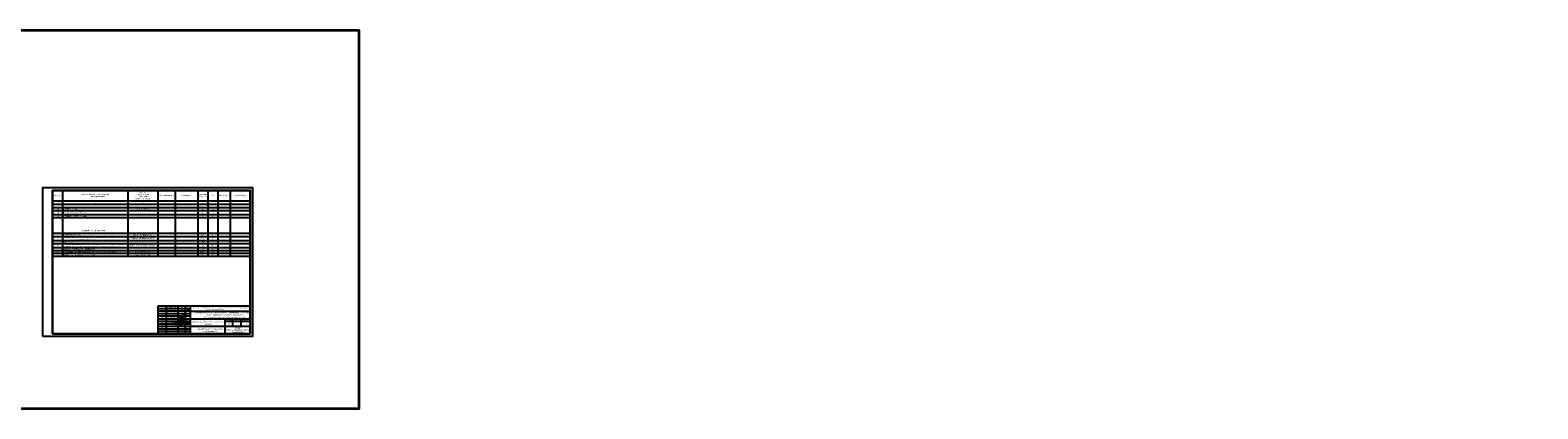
# Model space of a CAD drawing. Header units: millimetres. Extents: x 1114507 to 93926427, y 174473 to 817039.
# Tile 480 of 483: x 2374244 to 2675718, y 741235 to 817039. Entities that reach past the tile are written whole.
import ezdxf

# ---------------------------------------------------------------- set-up
doc = ezdxf.new("R2010")
doc.units = ezdxf.units.MM
doc.linetypes.add('ACAD_ISO02W100', pattern=[15, 12, -3])
for name, color, linetype in [('(002) Рамка', 7, 'Continuous'), ('PDF13_Text', 7, 'Continuous'), ('PDF2_Text', 7, 'Continuous')]:
    doc.layers.add(name, color=color, linetype=linetype)
doc.layers.add('Ф А С А Д', color=250, linetype='Continuous', lineweight=15)
doc.styles.add('arial', font='arial.ttf', dxfattribs={"height": 300})
doc.styles.add('iso', font='isocpeur.TTF')
doc.styles.add('PDF ISOCPEUR', font='isocpeur.TTF')
doc.styles.get("Standard").update_dxf_attribs({"font": 'isocpeui.ttf'})
doc.styles.add('WMF-Times New Roman0', font='times.ttf')
doc.styles.add('X_ISO', font='isocpeui.ttf')
doc.styles.add('стиль1', font='isocpeui.ttf', dxfattribs={"height": 300})
doc.styles.add('Суннат', font='ariali.ttf', dxfattribs={"height": 250})

# ---------------------------------------------------------------- blocks, each defined once
blk = doc.blocks.new('dhyjfyuk')
at = {"style": 'WMF-Times New Roman0'}
for s, insert, char_height, width, attachment_point in [('\\pi924.63548;{\\fISOCPEUR|b0|i1|c0|p34;Samarqand viloyati Toyloq tumani "\\fISOCPEUR|b0|i1|c204|p34;Хо\\fISOCPEUR|b0|i1|c0|p34;n\\fISOCPEUR|b0|i1|c204|p34;с\\fISOCPEUR|b0|i1|c0|p34;h\\fISOCPEUR|b0|i1|c204|p34;о\\fISOCPEUR|b0|i1|c0|p34;rb\\fISOCPEUR|b0|i1|c204|p34;о\\fISOCPEUR|b0|i1|c0|p34;g\'" \\fISOCPEUR|b0|i1|c204|p34;М\\fISOCPEUR|b0|i1|c0|p34;FY dagi 11-son \\P\\pi16770.62033;maktabni rekonstruksiya qilish. \\P\\pi11200.3173;(360 o\'quvchi o\'rinli qo\'shimcha bino qurish).}', (4415422, -1193420), 1400, 60812.6, 4), ('\\pi12888.864;{\\fTimes New Roman|b1|i0|c204|p18;\\C0;MCHJ\\P\\pi2815.884;\\C1;"PARVIZ  PROEKT  SERVIS"\\C0;\\P\\pi9383.364;Samarqand sh.\\C256; }', (4448452, -1205594), 1200, 29788.7, 1)]:
    blk.add_mtext(s, dxfattribs=dict(at, insert=insert, char_height=char_height, width=width, attachment_point=attachment_point))
blk = doc.blocks.new('rgsxhy')
at = {"color": 5}
for points in [[(30158109, 9371020), (30157190, 9371107), (30154479, 9371260), (30157795, 9371310), (30158983, 9371230), (30160506, 9371280), (30167135, 9371184), (30164561, 9371384), (30162918, 9371683), (30163073, 9372004)], [(30158318, 9372237), (30158292, 9372259), (30158313, 9372993), (30158693, 9372536), (30159097, 9372756), (30158930, 9370820), (30158827, 9369247), (30158463, 9369143), (30158559, 9369856), (30159235, 9371184), (30159510, 9371288), (30159540, 9370947), (30159450, 9370679), (30159339, 9370650), (30159361, 9370924), (30159747, 9371281), (30159933, 9371214), (30159918, 9370984), (30159866, 9370709), (30159740, 9370650), (30159740, 9370910), (30160119, 9371295), (30160364, 9371221), (30160282, 9370791), (30160134, 9370702), (30160156, 9370902), (30160253, 9371169), (30160416, 9371266), (30160624, 9371251), (30160631, 9370947), (30160520, 9370739), (30160416, 9370746), (30160527, 9370999), (30160698, 9371199), (30160869, 9371251), (30161010, 9371117), (30161025, 9370828), (30160854, 9370717), (30160832, 9370976), (30160958, 9371184), (30161196, 9371429), (30161627, 9371986), (30161567, 9372349), (30161322, 9370056), (30161196, 9369744), (30161032, 9369450), (30160943, 9369915), (30161107, 9370464), (30161478, 9371132), (30161961, 9371429), (30162250, 9371221), (30162198, 9370761), (30161687, 9370666), (30161515, 9370590), (30161433, 9370590), (30162154, 9370635), (30162280, 9370516), (30162243, 9370197), (30162028, 9370012), (30161575, 9370012), (30161352, 9370012), (30161322, 9370071)], [(30159764, 9369979), (30160729, 9371976), (30160134, 9373086), (30160845, 9375073), (30160529, 9371279), (30160336, 9368855), (30159821, 9367832), (30159766, 9369571), (30165013, 9370643)], [(30163692, 9371398), (30163961, 9372626), (30163708, 9372145), (30164262, 9372436), (30164117, 9370650), (30164117, 9371236), (30164841, 9371318), (30164871, 9371483), (30164848, 9371138), (30165028, 9371176), (30165036, 9371416), (30165013, 9370643)]]:
    blk.add_spline(points, degree=3, dxfattribs=at)
blk = doc.blocks.new('rthtrh')
at = {"color": 5}
for p, q in [((1363834, 521118), (1363842, 521141)), ((1363834, 521086), (1363834, 521118)), ((1363834, 521056), (1363834, 521086)), ((1363840, 521035), (1363834, 521056)), ((1363845, 521017), (1363840, 521035)), ((1363842, 521141), (1363854, 521167)), ((1363865, 520990), (1363845, 521017)), ((1363854, 521167), (1363868, 521192)), ((1363882, 520966), (1363865, 520990)), ((1363868, 521192), (1363889, 521219)), ((1363895, 520959), (1363882, 520966)), ((1363889, 521219), (1363907, 521234)), ((1363917, 520946), (1363895, 520959)), ((1363907, 521234), (1363927, 521243)), ((1363951, 520940), (1363917, 520946)), ((1363927, 521243), (1363940, 521249)), ((1363940, 521249), (1363965, 521249)), ((1363996, 520940), (1363951, 520940)), ((1363965, 521249), (1363988, 521244)), ((1363988, 521244), (1364013, 521227)), ((1364033, 520940), (1363996, 520940)), ((1364013, 521227), (1364030, 521204)), ((1364017, 520962), (1364016, 520946)), ((1364016, 520946), (1364016, 520940)), ((1364026, 520997), (1364017, 520962)), ((1364037, 521043), (1364026, 520997)), ((1364030, 521204), (1364039, 521185)), ((1364075, 520948), (1364033, 520940)), ((1364044, 521090), (1364037, 521043)), ((1364039, 521185), (1364046, 521147)), ((1364046, 521147), (1364044, 521090)), ((1364148, 520999), (1364075, 520948)), ((1364568, 521050), (1364689, 521123))]:
    blk.add_line(p, q, dxfattribs=at)
for points in [[(1363608, 520919), (1363661, 520924), (1363702, 520951), (1363738, 520975), (1363765, 521018), (1363780, 521059), (1363780, 521096), (1363765, 521122), (1363753, 521142), (1363714, 521156), (1363671, 521156), (1363631, 521136), (1363583, 521097), (1363555, 521074), (1363525, 521025), (1363511, 520984), (1363500, 520955), (1363500, 520930), (1363508, 520901), (1363515, 520870), (1363535, 520855), (1363555, 520841), (1363586, 520832), (1363613, 520832), (1363645, 520832), (1363675, 520843), (1363732, 520864), (1363761, 520883), (1363817, 520921), (1363863, 520963), (1363919, 521022), (1364179, 521312), (1364247, 521377), (1364282, 521405), (1364314, 521429), (1364336, 521443), (1364310, 521401), (1364279, 521361), (1364173, 521198), (1364133, 521139), (1364110, 521102), (1364087, 521068), (1364069, 521040), (1364047, 520995), (1364019, 520954), (1364007, 520925), (1363990, 520903), (1363970, 520879)], [(1364210, 521100), (1364186, 521015), (1364172, 520967), (1364172, 520940), (1364173, 520926), (1364179, 520925), (1364185, 520931), (1364202, 520956), (1364218, 520984), (1364240, 521027), (1364256, 521068), (1364272, 521125), (1364269, 521122), (1364225, 520990), (1364220, 520961), (1364220, 520944), (1364225, 520939), (1364232, 520939), (1364241, 520950), (1364248, 520960), (1364254, 520969), (1364260, 520978), (1364273, 520996), (1364281, 521008), (1364288, 521027), (1364309, 521073), (1364315, 521086), (1364332, 521126), (1364332, 521134), (1364327, 521134), (1364314, 521097), (1364294, 521040), (1364290, 521012), (1364293, 520997), (1364298, 520988), (1364308, 520988), (1364316, 520999), (1364326, 521014), (1364344, 521036), (1364351, 521047), (1364377, 521090), (1364389, 521112), (1364414, 521155), (1364449, 521203), (1364476, 521258), (1364523, 521332), (1364563, 521417), (1364583, 521493), (1364590, 521517), (1364590, 521527), (1364583, 521532), (1364571, 521532), (1364561, 521512), (1364541, 521459), (1364498, 521348), (1364434, 521131), (1364395, 520998), (1364377, 520936), (1364337, 520802), (1364282, 520678), (1364249, 520605), (1364238, 520588), (1364230, 520594), (1364226, 520615), (1364222, 520638), (1364214, 520663), (1364206, 520725), (1364206, 520774), (1364224, 520814), (1364265, 520883), (1364310, 520926), (1364364, 520959), (1364411, 520988), (1364432, 520996), (1364434, 520992), (1364431, 520979), (1364419, 520970), (1364414, 520960), (1364416, 520951), (1364423, 520951), (1364434, 520958), (1364443, 520964), (1364452, 520968), (1364474, 520975), (1364483, 520978), (1364492, 520986), (1364499, 520996), (1364503, 521002), (1364511, 521006), (1364511, 521006)]]:
    blk.add_lwpolyline(points, dxfattribs=at)

msp = doc.modelspace()

# ---------------------------------------------------------------- linework, layer by layer
for p, q in [((2378744.2, 784971.7, 0), (2418244.2, 784971.7, 0)), ((2378744.2, 784971.7, 0), (2378744.2, 768112.1, 0)), ((2380744.2, 784971.7, 0), (2380744.2, 771797.5, 0)), ((2393744.2, 784971.7, 0), (2393744.2, 771797.5, 0)), ((2399744.2, 784971.7, 0), (2399744.2, 771797.5, 0)), ((2403244.2, 784971.7, 0), (2403244.2, 771797.5, 0)), ((2407744.2, 784971.7, 0), (2407744.2, 771797.5, 0)), ((2409744.2, 784971.7, 0), (2409744.2, 771797.5, 0)), ((2411744.2, 784971.7, 0), (2411744.2, 771797.5, 0)), ((2414244.2, 784971.7, 0), (2414244.2, 771797.5, 0)), ((2418244.2, 784971.7, 0), (2418244.2, 768112.1, 0)), ((2378744.2, 782903.3, 0), (2418244.2, 782903.3, 0)), ((2378744.2, 782224.6, 0), (2418244.2, 782224.6, 0)), ((2378744.2, 781546, 0), (2418244.2, 781546, 0)), ((2378744.2, 780943, 0), (2418244.2, 780943, 0)), ((2378744.2, 780169.9, 0), (2418244.2, 780169.9, 0)), ((2378744.2, 779512.9, 0), (2418244.2, 779512.9, 0)), ((2378744.2, 776392.4, 0), (2418244.2, 776392.4, 0)), ((2378744.2, 775735.4, 0), (2418244.2, 775735.4, 0)), ((2378744.2, 774961.5, 0), (2418244.2, 774961.5, 0)), ((2378744.2, 774359.8, 0), (2418244.2, 774359.8, 0)), ((2378744.2, 773506.6, 0), (2418244.2, 773506.6, 0)), ((2378744.2, 772936.9, 0), (2418244.2, 772936.9, 0)), ((2378744.2, 772367.2, 0), (2418244.2, 772367.2, 0)), ((2378744.2, 771797.5, 0), (2418244.2, 771797.5, 0)), ((2399744.2, 761771.3, 0), (2399744.2, 756271.3, 0)), ((2399744.2, 761771.3, 0), (2399744.2, 756271.3, 0)), ((2399744.2, 761771.3, 0), (2399744.2, 756271.3, 0)), ((2418244.2, 761771.3, 0), (2399744.2, 761771.3, 0)), ((2406244.2, 761271.3, 0), (2399744.2, 761271.3, 0)), ((2406244.2, 760771.3, 0), (2399744.2, 760771.3, 0)), ((2406244.2, 760271.3, 0), (2399744.2, 760271.3, 0)), ((2406244.2, 759771.3, 0), (2399744.2, 759771.3, 0)), ((2401444.2, 761771.3, 0), (2401444.2, 756271.3, 0)), ((2401444.2, 761771.3, 0), (2401444.2, 756271.3, 0)), ((2402463.9, 761771.3, 0), (2402463.9, 761271.3, 0)), ((2403744.2, 761771.3, 0), (2403744.2, 756271.3, 0)), ((2405244.2, 761771.3, 0), (2405244.2, 756271.3, 0)), ((2406244.2, 761771.3, 0), (2406244.2, 756271.3, 0)), ((2406244.2, 760771.3, 0), (2418244.2, 760771.3, 0)), ((2418244.2, 756271.3, 0), (2418244.2, 761771.3, 0)), ((2418244.2, 761771.3, 0), (2418244.2, 756271.3, 0)), ((2399744.2, 759271.3, 0), (2418244.2, 759271.3, 0)), ((2399744.2, 758771.3, 0), (2406244.2, 758771.3, 0)), ((2399744.2, 758271.3, 0), (2406244.2, 758271.3, 0)), ((2399744.2, 757771.3, 0), (2418244.2, 757771.3, 0)), ((2399744.2, 757271.3, 0), (2406244.2, 757271.3, 0)), ((2399744.2, 756771.3, 0), (2406244.2, 756771.3, 0)), ((2413244.2, 756271.3, 0), (2413244.2, 759271.3, 0)), ((2413244.2, 758771.3, 0), (2418244.2, 758771.3, 0)), ((2414744.2, 757771.3, 0), (2414744.2, 759271.3, 0)), ((2416444.2, 757771.3, 0), (2416444.2, 759271.3, 0))]:
    msp.add_line(p, q)
at = {"color": 0, "lineweight": 35, "ltscale": 100}
msp.add_lwpolyline([(1114507.2, 817038.9), (2439942.4, 817038.9), (2439942.4, 741234.8), (1114507.2, 741234.8)], close=True, dxfattribs=at)
at = {"color": 5, "lineweight": 30, "elevation": 0}
msp.add_lwpolyline([(2378744.2, 756271.7), (2418244.2, 756271.7), (2418244.2, 784971.7), (2378744.2, 784971.7), (2378744.2, 756271.7)], dxfattribs=at)
at = {"layer": 'Defpoints', "color": 3, "linetype": 'ByBlock', "elevation": 0}
msp.add_lwpolyline([(2376744.2, 755771.7), (2418744.2, 755771.7), (2418744.2, 785471.7), (2376744.2, 785471.7), (2376744.2, 755771.7)], dxfattribs=at)

# ---------------------------------------------------------------- block references
at = {"layer": '(002) Рамка', "lineweight": 50, "xscale": 0.1999999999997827, "yscale": 0.1999999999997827, "zscale": 0.1999999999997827}
for p in [(321235.3, 998676.5, 0), (368239.9, 998676.5, 0), (424263, 998676.5, 0), (480286.3, 998676.5, 0), (536309.5, 998676.5, 0), (583309.2, 998676.5, 0), (641167.3, 998676.5, 0), (699025.3, 998676.5, 0), (756883.3, 998676.5, 0), (814741.3, 998676.5, 0), (872599.3, 998676.5, 0), (930457.3, 998676.5, 0), (988315.3, 998676.5, 0), (1046173.3, 998676.5, 0), (1104031.3, 998676.5, 0), (1161889.3, 998676.5, 0), (1219747.3, 998676.5, 0), (1288060.5, 998676.5, 0), (1335060.5, 998676.5, 0), (1382060.5, 998676.5, 0), (1429060.5, 998676.5, 0)]:
    msp.add_blockref('dhyjfyuk', p, dxfattribs=at)
at = {"lineweight": 9, "xscale": 0.2250350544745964, "yscale": 0.2250350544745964, "zscale": 0.2250350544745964}
msp.add_blockref('rgsxhy', (-4382668, -1350299.4, 0), dxfattribs=at)
at = {"layer": 'Ф А С А Д', "xscale": 1.33529119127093, "yscale": 1.33529119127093, "zscale": 1.33529119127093}
msp.add_blockref('rthtrh', (583144.6, 63832.2, 0), dxfattribs=at)

# ---------------------------------------------------------------- texts
at = {"color": 7, "linetype": 'Continuous', "insert": (2285444.7, 783986.4, 0), "char_height": 301.3768, "width": 20545.034, "attachment_point": 1, "line_spacing_factor": 1.2, "style": 'стиль1'}
msp.add_mtext('\\pi678.098;{\\C256;1  Заземление выполнить в соответствии с ПУЭ изд.7. \\P2  Для защиты людей от поражения электрическим током при  повреждении изоляции предусматривается зануление и повторное заземление. Согласно ПУЭ п. 1.7.46 и "Инструкции по заземлению и молниезащите" заземлению подлежат: \\P- металлические  конструкции  под электрооборудование;\\P- трубы электропроводки;\\P- металлические конструкции строительного и производственного назначения;\\P- другое оборудование, требующее заземления согласно инструкции фирмы-изготовителя.\\PДля зануления металлических корпусов стационарных и переносных  электроприемников, напряжением выше  42 В, включая кнопочные посты , предусматривается специальная отдельная жила кабелей (защитный РЕ-проводник).\\P3  Контур наружного защитного заземления выполняется путем укладки стальной полосы -40х4 мм в землю на глубине 1 м и на расстоянии 1 м от фундамента здания. У входов  в здание укладывают проводники на расстоянии 1 м и 2 м от заземлителя на глубину 1 м и 1,5 м соответственно и соединяют проводники с заземлителем. \\P4  Внутренний контур заземления в блочно-модульном здании проектных ТП предусмотрен заводом-изготовителем.\\P5  Магистраль внутреннего заземления подсоединяется не менее чем в двух местах к наружному контуру заземления. \\P6  Cоединения магистралей заземления выполняются при помощи сварки. Площадь поперечного сечения сварного шва не менее сечения соединяемых проводников.\\PИспользовать электроды типа Э42 по ГОСТ 9467-75.\\P7  Сварку выполнить по ГОСТ 5264-80.\\P8  Закладные детали в стенах  соединить с внутренним контуром заземления гибкой медной перемычкой не менее чем в двух местах. }', dxfattribs=at)
at = {"color": 7, "insert": (2310420.3, 783981.6, -1.9), "char_height": 221.01, "width": 9857.945, "attachment_point": 1}
msp.add_mtext('\\pi1283.86067;Принципиальная схема главной и дополнительной \\P\\pi2475.29952;систем уравнивания потенциалов', dxfattribs=at)
for s, insert, char_height, width, attachment_point in [('{\\fISOCPEUR|b0|i0|c204|p34;Позиция}', (2379744.2, 783937.5, 0), 259.613, 1997.404, 5), ('{\\fISOCPEUR|b0|i0|c204|p34;Наименование и техническая\\P      характеристика}', (2387244.2, 783937.5, 0), 259.613, 12997.404, 5), ('{\\fISOCPEUR|b0|i0|c204|p34;   Тип, марка\\P  обозначение\\P   документа,\\Pопросного листа}', (2396744.2, 783937.5, 0), 259.613, 5997.404, 5), ('{\\fISOCPEUR|b0|i0|c204|p34;Код продукции }', (2401494.2, 783937.5, 0), 259.613, 3497.404, 5), ('{\\fISOCPEUR|b0|i0|c204|p34;Поставщик}', (2405494.2, 783937.5, 0), 259.613, 4497.404, 5), ('{\\fISOCPEUR|b0|i0|c204|p34; Единица\\Pизмерения\\P}', (2408744.2, 783937.5, 0), 259.613, 1997.404, 5), ('{\\fISOCPEUR|b0|i0|c204|p34; Кол.}', (2410744.2, 783937.5, 0), 259.613, 1997.404, 5), ('{\\fISOCPEUR|b0|i0|c204|p34;Масса 1 ед. кг}', (2412994.2, 783937.5, 0), 259.613, 2497.404, 5), ('{\\fISOCPEUR|b0|i0|c204|p34;Примечание }', (2416244.2, 783937.5, 0), 259.613, 3997.404, 5), ('{\\fISOCPEUR|b0|i0|c0|p34; \\fISOCPEUR|b0|i0|c204|p34;Солнечный панель }', (2380745.6, 776090.9, 0), 259.613, 12997.115, 4), ('{\\fISOCPEUR|b0|i0|c204|p34;Трёхфазный сетевой инвертор для промышленных солнечных электростанций \\fISOCPEUR|b0|i0|c0|p34;         \\fISOCPEUR|b0|i0|c204|p34;с шестой MPPT трекерами\\fISOCPEUR|b0|i0|c0|p34; }', (2380839.7, 775316.7, 0), 259.6131, 12997.115, 4), ('{\\fISOCPEUR|b0|i0|c204|p34;550\\fISOCPEUR|b0|i0|c0|p34; \\fISOCPEUR|b0|i0|c204|p34;Вт монокристалл }', (2396744.2, 776090.9, 0), 259.613, 5997.115, 5), ('{\\fISOCPEUR|b0|i1|c0|p34; \\fISOCPEUR|b0|i0|c204|p34;Автоматическими выключателями}', (2380704.6, 772076.9, 0), 259.613, 12997.115, 4), ('{\\fISOCPEUR|b0|i0|c0|p34; \\fISOCPEUR|b0|i0|c204|p34;Двухсторонний трехфазный смарт счетчик электроэнергии}', (2380710.4, 772638.2, 0), 259.6131, 12997.115, 4), ('{\\fISOCPEUR|b0|i1|c0|p34; \\fISOCPEUR|b0|i0|c204|p34;Каркас с крепежными  изделиями }', (2380717.6, 773203.9, 0), 259.613, 12997.115, 4), ('{\\fISOCPEUR|b0|i0|c0|p34; \\fISOCPEUR|b0|i0|c204|p34;Коннектор}', (2380745.6, 774650.9, 0), 259.613, 12997.115, 4), ('{\\fISOCPEUR|b0|i0|c204|p34;Сольнечный кабель, луженые- медные многопроволочные жилы Класс 5 с двойной изоляцией  из специального сшитого полимера}', (2380856.7, 773895.2, 0), 259.6131, 12997.115, 4), ('{\\fISOCPEUR|b0|i0|c204|p34;PV1-F SOLAR CABLE-1x\\fISOCPEUR|b0|i0|c0|p34;6\\fISOCPEUR|b0|i0|c204|p34;мм²}', (2396744.2, 773950.1, 0), 259.6131, 5997.115, 5), ('{\\fISOCPEUR|b0|i0|c204|p34;DTSU666-5(10)A}', (2396744.2, 772638.9, 0), 259.613, 5997.404, 5), ('{\\fISOCPEUR|b0|i0|c204|p34;ВА47-63-3Р 25А}', (2396744.2, 772043.9, 0), 259.613, 5997.404, 5), ('{\\fISOCPEUR|b0|i0|c204|p34;шт}', (2408744.2, 772077.7, 0), 259.613, 1997.115, 5), ('{\\fISOCPEUR|b0|i0|c204|p34;1}', (2410744.2, 772052.6, 0), 259.613, 1997.404, 5), ('{\\C1;LBM.}', (2400183.9, 759680, 0), 282.86, 1251.396, 1), ('{\\C1;GAP\\fTimes New Roman|b0|i0|c204|p18;.}', (2400208.5, 758701.7, 0), 282.857, 1251.396, 1), ('{\\C1;Baj.}', (2400208.5, 757701.7, 0), 282.86, 1251.396, 1), ('Djurayev F.', (2401591.4, 758707.2, 0), 282.857, 2152.774, 1), ('{\\fTimes New Roman|b0|i0|c204|p18;Bosqich}', (2413433.2, 759186.3, 0), 274.074, 1251.396, 1), ('{\\fTimes New Roman|b0|i0|c204|p18;IL}', (2413828.6, 758424.4, 0), 274.074, 1251.396, 1), ('{\\fTimes New Roman|b0|i0|c204|p18;Varaq}', (2415145.6, 759199.5, 0), 274.074, 1251.396, 1), ('{\\fTimes New Roman|b0|i0|c0|p18;1}', (2415574.8, 758424.4, 0), 274.074, 1251.396, 1), ('{\\fTimes New Roman|b0|i0|c204|p18;Varaqlar}', (2416643.8, 759186.3, 0), 274.074, 1251.396, 1), ('{\\fTimes New Roman|b0|i0|c0|p18;1}', (2417337.2, 758424.4, 0), 274.074, 1251.396, 1)]:
    msp.add_mtext(s, dxfattribs=dict(insert=insert, char_height=char_height, width=width, attachment_point=attachment_point))
for s, insert, char_height, width, attachment_point, style in [('{\\fISOCPEUR|b0|i0|c204|p34;28}', (2379598.6, 781244.5, 0), 259.613, 12997.115, 4, 'X_ISO'), ('{\\fISOCPEUR|b0|i0|c204|p34;1}', (2379744.2, 782564, 0), 259.613, 12997.115, 4, 'X_ISO'), ('{\\fISOCPEUR|b0|i0|c204|p34;Полоса 25х4 мм}', (2380939.4, 781237.2, 0), 259.613, 12997.115, 4, 'X_ISO'), ('{\\fISOCPEUR|b0|i0|c204|p34;2}', (2387211.6, 782549, 0), 259.613, 12997.115, 4, 'X_ISO'), ('{\\fISOCPEUR|b0|i0|c204|p34;3}', (2396744.2, 782560.3, 0), 259.613, 12997.115, 4, 'X_ISO'), ('{\\fISOCPEUR|b0|i0|c204|p34;4}', (2408613.8, 782564, 0), 259.613, 12997.115, 4, 'X_ISO'), ('{\\fISOCPEUR|b0|i0|c204|p34;м}', (2408727.1, 781254.4, 0), 259.613, 1997.115, 5, 'iso'), ('{\\fISOCPEUR|b0|i0|c204|p34;12}', (2410756.9, 781245.5, 0), 259.613, 1997.115, 5, 'iso'), ('{\\fISOCPEUR|b0|i0|c204|p34;5}', (2410703, 782564, 0), 259.613, 12997.115, 4, 'X_ISO'), ('{\\fISOCPEUR|b0|i0|c204|p34;29}', (2379603.4, 780556.4, 0), 259.613, 12997.115, 4, 'X_ISO'), ('{\\fISOCPEUR|b0|i0|c204|p34;30}', (2379613.2, 779841.4, 0), 259.613, 12997.115, 4, 'X_ISO'), ('{\\fISOCPEUR|b0|i0|c204|p34;Стальной уголок 50х50мм}', (2380924.1, 779802.6, 0), 259.613, 12997.115, 4, 'X_ISO'), ('{\\fISOCPEUR|b0|i0|c204|p34;Стальная полоса 40х4мм}', (2380927.5, 780552.3, 0), 259.613, 12997.115, 4, 'X_ISO'), ('{\\fISOCPEUR|b0|i0|c204|p34;м}', (2408691, 779872.6, 0), 259.613, 1997.115, 5, 'iso'), ('{\\fISOCPEUR|b0|i0|c204|p34;м}', (2408702.9, 780576.6, 0), 259.613, 1997.115, 5, 'iso'), ('{\\fISOCPEUR|b0|i0|c204|p34;12}', (2410755.2, 780550.8, 0), 259.613, 1997.115, 5, 'iso'), ('{\\fISOCPEUR|b0|i0|c204|p34;6}', (2410757.6, 779826.8, 0), 259.613, 1997.115, 5, 'iso'), ('{\\fISOCPEUR|b0|i0|c204|p34;2}', (2379717.6, 775336.9, 0), 259.613, 12997.115, 4, 'X_ISO'), ('{\\fISOCPEUR|b0|i0|c204|p34;3}', (2379737, 774686.2, 0), 259.613, 12997.115, 4, 'X_ISO'), ('{\\fISOCPEUR|b0|i0|c204|p34;1}', (2379729, 776063.9, 0), 259.613, 12997.115, 4, 'X_ISO'), ('{\\fISOCPEUR|b0|i0|c204|p34;Солнечный панел}', (2386923.2, 776939.9, 0), 380.993, 19074.251, 5, 'X_ISO'), ('{\\fISOCPEUR|b0|i0|c204|p34;Huawei SUN2000-35 КВТ}', (2396744.2, 775376, 0), 259.613, 5997.115, 5, 'X_ISO'), ('{\\fISOCPEUR|b0|i0|c204|p34;комп}', (2408744.2, 775402.8, 0), 259.613, 1997.115, 5, 'iso'), ('{\\fISOCPEUR|b0|i0|c204|p34;шт}', (2408744.2, 776090.9, 0), 259.613, 1997.115, 5, 'iso'), ('54', (2410744.2, 776090.9, 0), 259.61, 1997.404, 5, 'iso'), ('52', (2410744.2, 774687.8, 0), 259.61, 1997.404, 5, 'iso'), ('{\\fISOCPEUR|b0|i0|c204|p34;1}', (2410744.2, 775402.8, 0), 259.613, 1997.404, 5, 'iso'), ('{\\fISOCPEUR|b0|i0|c204|p34;4}', (2379712.8, 773937.8, 0), 259.613, 12997.115, 4, 'X_ISO'), ('{\\fISOCPEUR|b0|i0|c204|p34;5}', (2379713.4, 773211.8, 0), 259.613, 12997.115, 4, 'X_ISO'), ('{\\fISOCPEUR|b0|i0|c204|p34;6}', (2379727.3, 772636.4, 0), 259.613, 12997.115, 4, 'X_ISO'), ('{\\fISOCPEUR|b0|i0|c204|p34;7}', (2379734.3, 772086.2, 0), 259.613, 12997.115, 4, 'X_ISO'), ('{\\fISOCPEUR|b0|i0|c204|p34;комп.}', (2408744.2, 772657.8, 0), 259.613, 1997.115, 5, 'iso'), ('{\\fISOCPEUR|b0|i0|c204|p34;пар}', (2408744.2, 774669.7, 0), 259.613, 1997.115, 5, 'iso'), ('{\\fISOCPEUR|b0|i0|c204|p34;м}', (2408744.2, 773972.8, 0), 259.613, 1997.115, 5, 'iso'), ('{\\fISOCPEUR|b0|i0|c204|p34;м}', (2408744.2, 773257.7, 0), 259.613, 1997.115, 5, 'iso'), ('250', (2410744.2, 773231.9, 0), 259.61, 1997.404, 5, 'iso'), ('100', (2410744.2, 773972.8, 0), 259.61, 1997.404, 5, 'iso'), ('{\\fISOCPEUR|b0|i0|c204|p34;1}', (2410744.2, 772629.4, 0), 259.613, 1997.404, 5, 'iso'), ('\\pi924.6356;{\\fISOCPEUR|b0|i1|c0|p34;Samarqand viloyati Toyloq tumani "\\fISOCPEUR|b0|i1|c204|p34;Хо\\fISOCPEUR|b0|i1|c0|p34;n\\fISOCPEUR|b0|i1|c204|p34;с\\fISOCPEUR|b0|i1|c0|p34;h\\fISOCPEUR|b0|i1|c204|p34;о\\fISOCPEUR|b0|i1|c0|p34;rb\\fISOCPEUR|b0|i1|c204|p34;о\\fISOCPEUR|b0|i1|c0|p34;g\'" \\fISOCPEUR|b0|i1|c204|p34;М\\fISOCPEUR|b0|i1|c0|p34;FY dagi\\P            11-son maktabni rekonstruksiya qilish. \\P\\pi0;              (360 o\'quvchi o\'rinli qo\'shimcha bino qurish).}', (2359077.6, 759975, 0), 280, 25248.265, 4, 'WMF-Times New Roman0'), ('{\\fISOCPEUR|b0|i1|c0|p34;Axmedov N.}', (2401591.4, 759707.1, 0), 282.857, 3416.244, 1, 'WMF-Times New Roman0'), ('\\pi924.6356;{\\fISOCPEUR|b0|i1|c0|p34;Samarqand viloyati Toyloq tumani "\\fISOCPEUR|b0|i1|c204|p34;Хо\\fISOCPEUR|b0|i1|c0|p34;n\\fISOCPEUR|b0|i1|c204|p34;с\\fISOCPEUR|b0|i1|c0|p34;h\\fISOCPEUR|b0|i1|c204|p34;о\\fISOCPEUR|b0|i1|c0|p34;rb\\fISOCPEUR|b0|i1|c204|p34;о\\fISOCPEUR|b0|i1|c0|p34;g\'" \\fISOCPEUR|b0|i1|c204|p34;М\\fISOCPEUR|b0|i1|c0|p34;FY dagi\\P            11-son maktabni rekonstruksiya qilish. \\P\\pi0;              (360 o\'quvchi o\'rinli qo\'shimcha bino qurish).}', (2406077.3, 759975, 0), 280, 25248.265, 4, 'WMF-Times New Roman0'), ('Buyurtmachi:{\\fISOCPEUR|b0|i1|c204|p34; "SAMARQAND VILOYATI HOKIMLIGI "YAGONA\\fISOCPEUR|b0|i1|c0|p34; \\fISOCPEUR|b0|i1|c204|p34;BUYURTMACHI XIZMATI" \\fISOCPEUR|b0|i1|c0|p34;\\P                   \\fISOCPEUR|b0|i1|c204|p34;DAVLAT UNITARKORXONASI}', (2406437.1, 761300.6, 21081.1), 200, 11807.079, 4, 'WMF-Times New Roman0'), ('\\pi2577.7728;{\\fTimes New Roman|b1|i0|c204|p18;\\C0;MCHJ\\P\\pi563.1768;\\C1;"PARVIZ  PROEKT  SERVIS"\\C0;\\P\\pi1876.6728;Samarqand sh.\\C256; }', (2365752.2, 757557.3, 0), 240, 5957.741, 1, 'WMF-Times New Roman0'), ("\\pt2436.8176;{\\fISOCPEUR|b0|i1|c0|p34;Qo'shimcha 360 o'rinli o'quv binosi qurilishi}", (2409884.7, 758856.4, 0), 280, 5963.158, 2, 'WMF-Times New Roman0'), ('\\pi2577.7728;{\\fTimes New Roman|b1|i0|c204|p18;\\C0;MCHJ\\P\\pi563.1768;\\C1;"PARVIZ  PROEKT  SERVIS"\\C0;\\P\\pi1876.6728;Samarqand sh.\\C256; }', (2412751.8, 757557.3, 0), 240, 5957.741, 1, 'WMF-Times New Roman0')]:
    msp.add_mtext(s, dxfattribs=dict(insert=insert, char_height=char_height, width=width, attachment_point=attachment_point, style=style))
at = {"color": 0, "insert": (2009132.2, 765254.1), "char_height": 200, "width": 5434.652, "attachment_point": 1, "style": 'Суннат'}
msp.add_mtext('\\pi1694.65184;{\\fISOCPEUR|b0|i0|c204|p34;\\LВвод от солнечных панелей к \\fISOCPEUR|b0|i0|c0|p34;\\P\\pi3194.65184;\\fISOCPEUR|b0|i0|c204|p34;инвертор с крыши }', dxfattribs=at)
at = {"linetype": 'ACAD_ISO02W100', "lineweight": 5, "ltscale": 70, "char_height": 176.79, "attachment_point": 1, "style": 'arial'}
for s, insert in [('Varaq', (2401673.5, 761625.4, 0)), ('N Hujjat.', (2402536.3, 761632.1, 0)), ('Imzo', (2404182.7, 761639.1, 0)), ('Sana', (2405466.4, 761654.1, 0)), ('2026', (2405527.8, 761096.7, 0))]:
    msp.add_mtext(s, dxfattribs=dict(at, insert=insert))
at = {"layer": 'PDF13_Text', "insert": (2395721.7, 781094.9, 0), "char_height": 300.21, "attachment_point": 7, "style": 'PDF ISOCPEUR'}
msp.add_mtext('ГОСТ103-91', dxfattribs=at)
at = {"layer": 'PDF2_Text', "insert": (2407149.7, 756563.4, 0), "char_height": 271.933, "attachment_point": 7, "style": 'PDF ISOCPEUR'}
msp.add_mtext_dynamic_manual_height_columns('\\pi333.42639;{\\fISOCPEUR|b0|i1|c204|p34;Спецификация материалов \\P      и оборудования }', width=5469.548, gutter_width=1250, heights=[0], dxfattribs=at)

doc.saveas('drawing.dxf')
